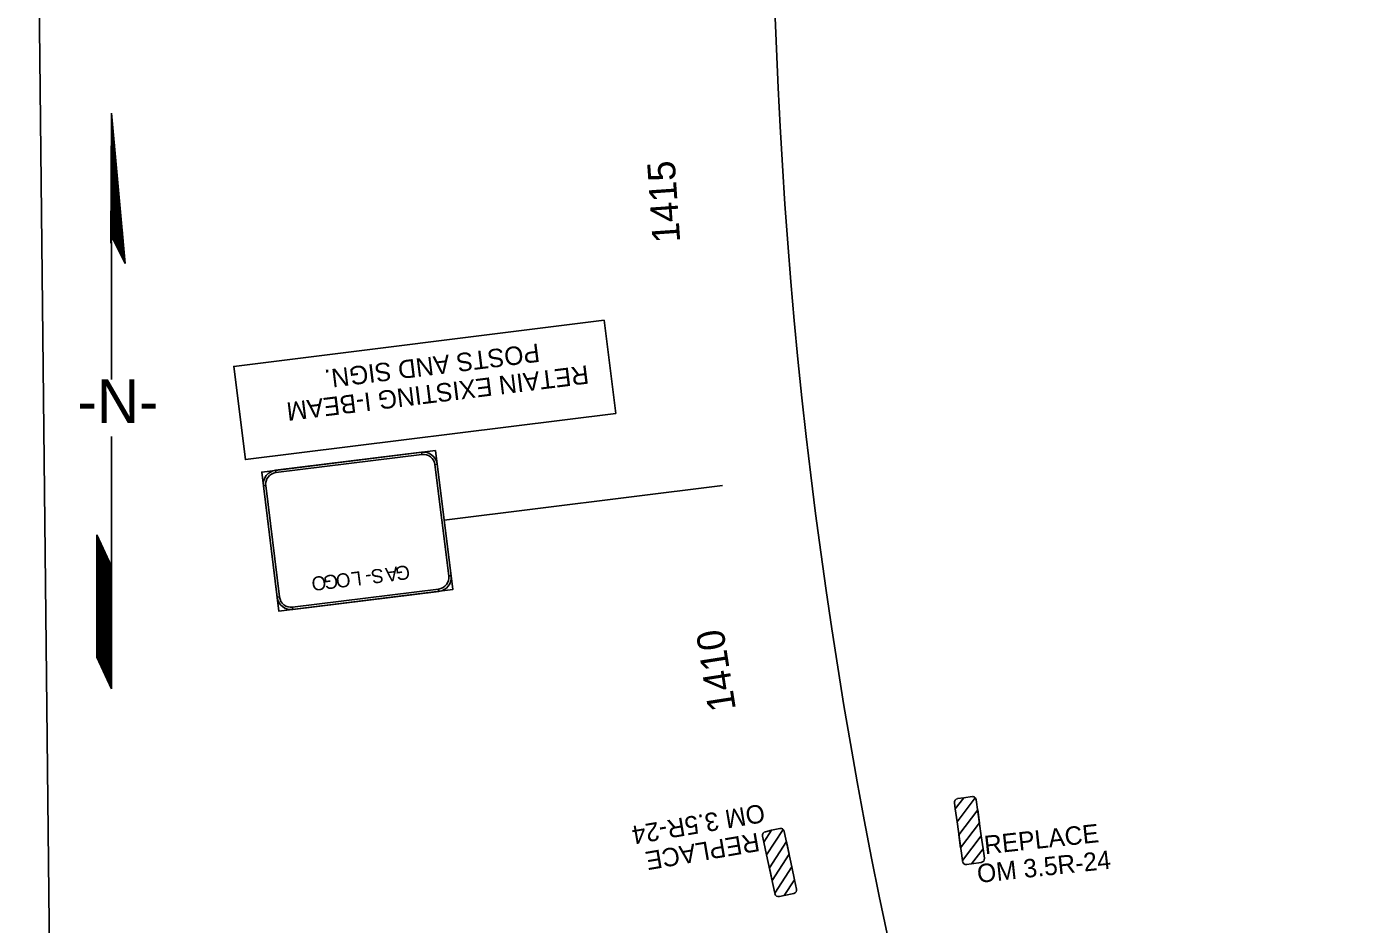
# Model space of a CAD drawing. Extents: x 2001876 to 2025694, y 804561 to 868938.
# Drawn here: x 2010635 to 2012093, y 827099 to 828071 of the extents above; entities that cross this region are included whole.
import ezdxf

# ---------------------------------------------------------------- set-up
doc = ezdxf.new("R2010")
doc.units = 0
for name, color, linetype in [('North Arrow', 7, 'Continuous'), ('RD_EX_RW', 7, 'Continuous'), ('RD_PD_CLEAR ZONE', 7, 'Continuous'), ('RD_SHT_ShtClip', 7, 'Continuous'), ('TR SN EXTRUDED PANEL SIGNS - GROUND MOUNTED', 7, 'Continuous'), ('TR SN FLAT SHEET - TYPE III - FIXED SZ and MSG SIGN', 7, 'Continuous')]:
    doc.layers.add(name, color=color, linetype=linetype)

msp = doc.modelspace()

# ---------------------------------------------------------------- linework, layer by layer
at = {"layer": 'North Arrow'}
for p, q in [((2010726.8, 827977.5), (2010726, 827836.8)), ((2010741.7, 827814.6), (2010726.8, 827977.5)), ((2010726.8, 827838), (2010726.8, 827750.7)), ((2010728, 827842.4), (2010741.7, 827814.6)), ((2010726.8, 827750.7), (2010726.8, 827688.8)), ((2010726.8, 827627), (2010726.8, 827523.9)), ((2010710.8, 827463.7), (2010710.8, 827520.4)), ((2010710.8, 827520.4), (2010726.8, 827486.1)), ((2010726.8, 827523.9), (2010726.8, 827353.8)), ((2010710.8, 827388.1), (2010710.8, 827463.7)), ((2010726.8, 827353.8), (2010710.8, 827388.1))]:
    msp.add_line(p, q, dxfattribs=at)
for points in [[(2010726.9, 827839.2), (2010726.9, 827977)], [(2010727.2, 827840.2), (2010727.2, 827972.8)], [(2010727.6, 827841.3), (2010727.6, 827968.7)], [(2010728, 827842.3), (2010728, 827964.6)], [(2010728.4, 827841.7), (2010728.4, 827960.5)], [(2010728.7, 827840.9), (2010728.7, 827956.3)], [(2010729.1, 827840.2), (2010729.1, 827952.2)], [(2010729.5, 827839.4), (2010729.5, 827948.1)], [(2010729.9, 827838.6), (2010729.9, 827943.9)], [(2010730.3, 827837.9), (2010730.3, 827939.8)], [(2010730.6, 827837.1), (2010730.6, 827935.7)], [(2010726.5, 827838.2), (2010726.5, 827921.3)], [(2010731, 827836.3), (2010731, 827931.5)], [(2010731.4, 827835.6), (2010731.4, 827927.4)], [(2010731.8, 827834.8), (2010731.8, 827923.3)], [(2010732.2, 827834), (2010732.2, 827919.1)], [(2010732.5, 827833.3), (2010732.5, 827915)], [(2010732.9, 827832.5), (2010732.9, 827910.9)], [(2010733.3, 827831.7), (2010733.3, 827906.8)], [(2010733.7, 827831), (2010733.7, 827902.6)], [(2010734, 827830.2), (2010734, 827898.5)], [(2010734.4, 827829.4), (2010734.4, 827894.4)], [(2010734.8, 827828.7), (2010734.8, 827890.2)], [(2010735.2, 827827.9), (2010735.2, 827886.1)], [(2010735.6, 827827.1), (2010735.6, 827882)], [(2010735.9, 827826.4), (2010735.9, 827877.8)], [(2010736.3, 827825.6), (2010736.3, 827873.7)], [(2010736.7, 827824.8), (2010736.7, 827869.6)], [(2010737.1, 827824.1), (2010737.1, 827865.5)], [(2010737.4, 827823.3), (2010737.4, 827861.3)], [(2010726.1, 827837.1), (2010726.1, 827857.7)], [(2010737.8, 827822.5), (2010737.8, 827857.2)], [(2010738.2, 827821.8), (2010738.2, 827853.1)], [(2010738.6, 827821), (2010738.6, 827848.9)], [(2010739, 827820.2), (2010739, 827844.8)], [(2010739.3, 827819.5), (2010739.3, 827840.7)], [(2010739.7, 827818.7), (2010739.7, 827836.5)], [(2010740.1, 827817.9), (2010740.1, 827832.4)], [(2010740.5, 827817.2), (2010740.5, 827828.3)], [(2010740.8, 827816.4), (2010740.8, 827824.2)], [(2010741.2, 827815.6), (2010741.2, 827820)], [(2010741.6, 827814.9), (2010741.6, 827815.9)], [(2010711.1, 827387.4), (2010711.1, 827519.7)], [(2010711.5, 827386.6), (2010711.5, 827518.9)], [(2010711.9, 827385.8), (2010711.9, 827518.1)], [(2010712.3, 827385), (2010712.3, 827517.3)], [(2010712.7, 827384.2), (2010712.7, 827516.5)], [(2010713, 827383.4), (2010713, 827515.7)], [(2010713.4, 827382.6), (2010713.4, 827514.8)], [(2010713.8, 827381.8), (2010713.8, 827514)], [(2010714.2, 827380.9), (2010714.2, 827513.2)], [(2010714.6, 827380.1), (2010714.6, 827512.4)], [(2010714.9, 827379.3), (2010714.9, 827511.6)], [(2010715.3, 827378.5), (2010715.3, 827510.8)], [(2010715.7, 827377.7), (2010715.7, 827510)], [(2010716.1, 827376.9), (2010716.1, 827509.2)], [(2010716.4, 827376.1), (2010716.4, 827508.4)], [(2010716.8, 827375.3), (2010716.8, 827507.6)], [(2010717.2, 827374.5), (2010717.2, 827506.7)], [(2010717.6, 827373.6), (2010717.6, 827505.9)], [(2010718, 827372.8), (2010718, 827505.1)], [(2010718.3, 827372), (2010718.3, 827504.3)], [(2010718.7, 827371.2), (2010718.7, 827503.5)], [(2010719.1, 827370.4), (2010719.1, 827502.7)], [(2010719.5, 827369.6), (2010719.5, 827501.9)], [(2010719.8, 827368.8), (2010719.8, 827501.1)], [(2010720.2, 827368), (2010720.2, 827500.3)], [(2010720.6, 827367.2), (2010720.6, 827499.4)], [(2010721, 827366.4), (2010721, 827498.6)], [(2010721.4, 827365.5), (2010721.4, 827497.8)], [(2010721.7, 827364.7), (2010721.7, 827497)], [(2010722.1, 827363.9), (2010722.1, 827496.2)], [(2010722.5, 827363.1), (2010722.5, 827495.4)], [(2010722.9, 827362.3), (2010722.9, 827494.6)], [(2010723.2, 827361.5), (2010723.2, 827493.8)], [(2010723.6, 827360.7), (2010723.6, 827493)], [(2010724, 827359.9), (2010724, 827492.2)], [(2010724.4, 827359.1), (2010724.4, 827491.3)], [(2010724.8, 827358.2), (2010724.8, 827490.5)], [(2010725.1, 827357.4), (2010725.1, 827489.7)], [(2010725.5, 827356.6), (2010725.5, 827488.9)], [(2010725.9, 827355.8), (2010725.9, 827488.1)], [(2010726.3, 827355), (2010726.3, 827487.3)], [(2010726.6, 827354.2), (2010726.6, 827486.5)]]:
    msp.add_lwpolyline(points, dxfattribs=at)
at = {"layer": 'RD_PD_CLEAR ZONE'}
msp.add_arc((2017172.8, 828276.7), 5729.6, 180.6037, 207.5454, dxfattribs=at)
at = {"layer": 'RD_SHT_ShtClip'}
msp.add_line((2010698.3, 823374.8), (2010635.1, 829374.4), dxfattribs=at)
at = {"layer": 'TR SN EXTRUDED PANEL SIGNS - GROUND MOUNTED'}
for p, q in [((2011063.1, 827610.2), (2011063.4, 827607.7)), ((2010905, 827588), (2010904.7, 827590.5)), ((2011077.6, 827596.7), (2011080.1, 827597)), ((2010891.5, 827573.5), (2010894, 827573.9)), ((2011087.6, 827536.6), (2011389.4, 827574.1)), ((2011095.1, 827476.3), (2011092.5, 827476)), ((2010909, 827453.2), (2010906.5, 827452.9)), ((2011081.5, 827461.8), (2011081.9, 827459.3)), ((2010923.5, 827439.7), (2010923.2, 827442.2))]:
    msp.add_line(p, q, dxfattribs=at)
for points in [[(2011273.6, 827652), (2010872, 827602.2), (2010859.4, 827703.2), (2011261, 827753.1)], [(2011078.2, 827612), (2010889.7, 827588.6), (2010908.4, 827437.8), (2011096.9, 827461.2), (2011078.2, 827612)], [(2011063.4, 827607.7), (2010905, 827588), (2010904.7, 827590.5), (2011063.1, 827610.2), (2011063.4, 827607.7)], [(2011092.5, 827476), (2011077.6, 827596.7), (2011080.1, 827597), (2011095.1, 827476.3), (2011092.5, 827476)], [(2010894, 827573.9), (2010909, 827453.2), (2010906.5, 827452.9), (2010891.5, 827573.5), (2010894, 827573.9)], [(2010923.2, 827442.2), (2011081.5, 827461.8), (2011081.9, 827459.3), (2010923.5, 827439.7), (2010923.2, 827442.2)]]:
    msp.add_lwpolyline(points, close=True, dxfattribs=at)
for centre, radius, start, end in [((2011065, 827595.1), 15.2, 7.0791, 97.0794), ((2011065, 827595.1), 12.7, 7.0791, 97.0794), ((2010906.6, 827575.4), 15.2, 97.0794, 187.0796), ((2010906.6, 827575.4), 12.7, 97.0794, 187.0796), ((2011080, 827474.4), 12.7, 277.0795, 7.0791), ((2011080, 827474.4), 15.2, 277.0795, 7.0791), ((2010921.6, 827454.7), 12.7, 187.0793, 277.0795), ((2010921.6, 827454.7), 15.2, 187.0793, 277.0795)]:
    msp.add_arc(centre, radius, start, end, dxfattribs=at)
at = {"layer": 'TR SN FLAT SHEET - TYPE III - FIXED SZ and MSG SIGN'}
for p, q in [((2011650.9, 827235.5), (2011641.7, 827223.4)), ((2011643.7, 827209.4), (2011663.5, 827235.6)), ((2011644.2, 827234.6), (2011650.9, 827235.5)), ((2011660.1, 827236.8), (2011650.9, 827235.5)), ((2011640.8, 827230.1), (2011641.7, 827223.4)), ((2011641.7, 827223.4), (2011643.7, 827209.4)), ((2011664.6, 827233.4), (2011670, 827194.4)), ((2011649.5, 827167.4), (2011643.7, 827209.4)), ((2011432.9, 827194.1), (2011434.3, 827187.5)), ((2011442.6, 827200.3), (2011434.3, 827187.5)), ((2011435.9, 827198.8), (2011442.6, 827200.3)), ((2011437.2, 827173.7), (2011455.1, 827201.3)), ((2011451.6, 827202.2), (2011442.6, 827200.3)), ((2011456.3, 827199.1), (2011464.6, 827160.7)), ((2011649.5, 827167.4), (2011670, 827194.4)), ((2011670, 827194.4), (2011671.9, 827180.4)), ((2011434.3, 827187.5), (2011437.2, 827173.7)), ((2011671.9, 827180.4), (2011659.5, 827164)), ((2011673.4, 827170), (2011671.9, 827180.4)), ((2011446.1, 827132.2), (2011437.2, 827173.7)), ((2011649.6, 827166.7), (2011649.5, 827167.4)), ((2011659.5, 827164), (2011654.1, 827163.3)), ((2011670, 827165.5), (2011659.5, 827164)), ((2011446.1, 827132.2), (2011464.6, 827160.7)), ((2011464.6, 827160.7), (2011467.5, 827146.8)), ((2011467.5, 827146.8), (2011456.3, 827129.6)), ((2011469.7, 827136.5), (2011467.5, 827146.8)), ((2011446.3, 827131.5), (2011446.1, 827132.2)), ((2011456.3, 827129.6), (2011451, 827128.4)), ((2011466.6, 827131.8), (2011456.3, 827129.6))]:
    msp.add_line(p, q, dxfattribs=at)
for points in [[(2011647.6, 827181.4), (2011645.6, 827195.4), (2011666.1, 827222.4), (2011668, 827208.4)], [(2011443.2, 827146), (2011440.2, 827159.8), (2011458.6, 827188.3), (2011461.6, 827174.5)]]:
    msp.add_lwpolyline(points, close=True, dxfattribs=at)
for centre, start, end in [((2011644.8, 827230.6), 97.9123, 187.9123), ((2011660.6, 827232.8), 43.7681, 97.9123), ((2011660.6, 827232.8), 7.9123, 43.768), ((2011436.8, 827194.9), 102.0712, 192.0712), ((2011452.4, 827198.3), 47.9269, 102.0712), ((2011452.4, 827198.3), 12.0712, 47.9269), ((2011653.6, 827167.2), 187.9123, 277.9123), ((2011669.4, 827169.4), 277.9123, 7.9123), ((2011465.8, 827135.7), 282.0712, 12.0712), ((2011450.2, 827132.4), 192.0712, 282.0712)]:
    msp.add_arc(centre, 4, start, end, dxfattribs=at)

# ---------------------------------------------------------------- texts
at = {"layer": 'North Arrow'}
msp.add_text('-N-', height=47.24, rotation=0, dxfattribs=at).set_placement((2010690, 827641.8))
at = {"layer": 'RD_EX_RW'}
for s, rotation, p in [('1415', 93.9386, (2011343.6, 827837.9)), ('1410', 98.9386, (2011404, 827331.5))]:
    msp.add_text(s, height=30, rotation=rotation, dxfattribs=at).set_placement(p)
at = {"layer": 'TR SN EXTRUDED PANEL SIGNS - GROUND MOUNTED'}
for s, height, rotation, p in [('POSTS AND SIGN.', 20, 187.0793, (2011189.8, 827728.1)), ('RETAIN EXISTING I-BEAM', 20, 187.0793, (2011243, 827704.5)), ('S', 15.2, 187.0793, (2011021, 827484.3)), ('A', 15.2, 187.0793, (2011036.4, 827486.2)), ('G', 15.2, 187.0793, (2011049.4, 827487.9)), ('O', 15.2, 187.0793, (2010958.6, 827476.6)), ('G', 15.2, 187.0793, (2010971.5, 827478.2)), ('O', 15.2, 187.0793, (2010984.9, 827479.8)), ('L', 15.2, 187.0793, (2010997, 827481.3)), ('-', 15.2, 187.0793, (2011008, 827482.7)), ('OM 3.5R-24', 20, 189.7483, (2011433.3, 827229.2)), ('REPLACE', 20, 6.1333, (2011674.2, 827174.2)), ('REPLACE', 20, 189.7483, (2011427.6, 827197.8)), ('OM 3.5R-24', 20, 6.1333, (2011666.5, 827143.2))]:
    msp.add_text(s, height=height, rotation=rotation, dxfattribs=at).set_placement(p)

doc.saveas('drawing.dxf')
